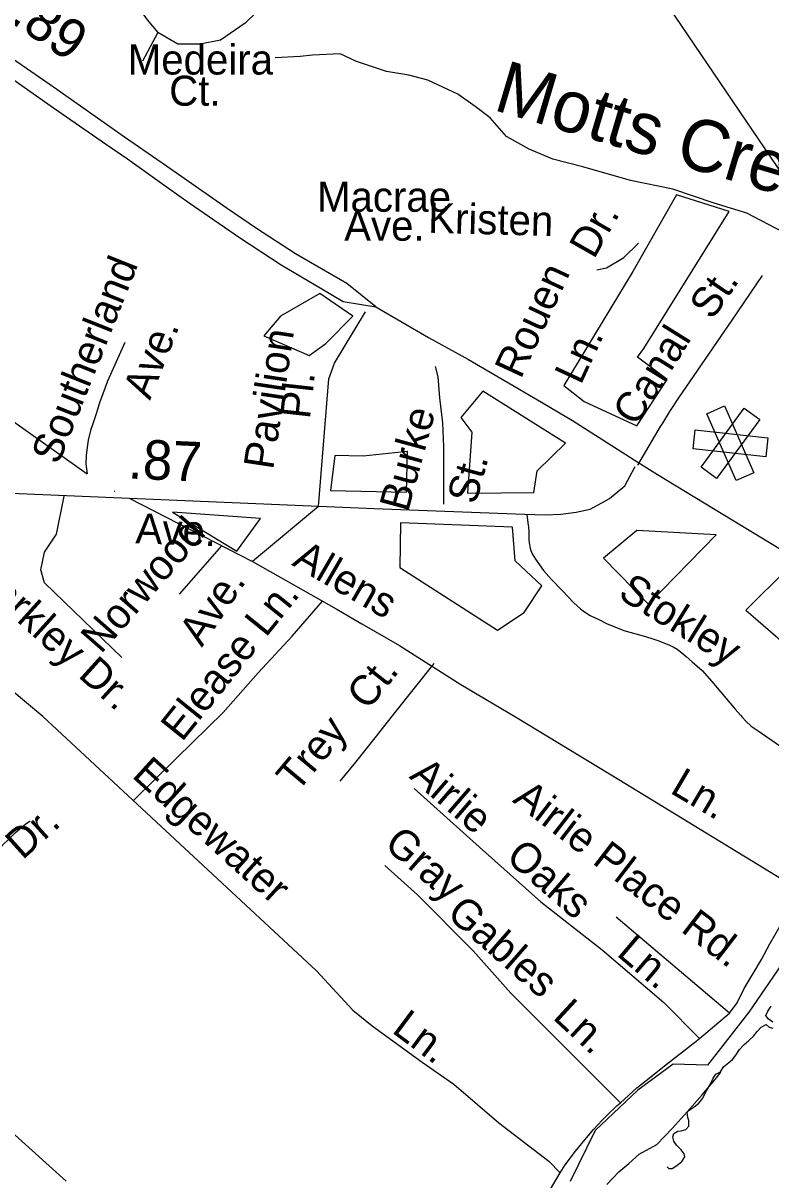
# Model space of a CAD drawing. Extents: x 2290055 to 2389491, y 66597 to 237875.
# Drawn here: x 2355737 to 2358099, y 171128 to 174783 of the extents above; entities that cross this region are included whole.
import ezdxf

# ---------------------------------------------------------------- set-up
doc = ezdxf.new("R2010")
doc.units = 0
for name, color, linetype in [('Exist Boundary Political City Limit New', 7, 'Continuous'), ('Exist Boundary Political City Limit New Hole', 7, 'Continuous'), ('Exist Cultural Hospital CELL', 7, 'Continuous'), ('Exist Hydrographic Creek Single Shore', 7, 'Continuous'), ('Exist Hydrographic Lake Shore', 7, 'Continuous'), ('Exist Hydrographic River Shore', 7, 'Continuous'), ('Exist Hydrographic River Shore Label', 7, 'Continuous'), ('Exist Road Non-System Structure Non-Sys Other Number Label', 7, 'Continuous'), ('Exist Road Non-System Type 51', 7, 'Continuous'), ('Exist Road Non-System Type 51 Label', 7, 'Continuous'), ('Exist Road Primary US Attributed', 7, 'Continuous'), ('Exist Road Primary US Mileage Hundredths English Label', 7, 'Continuous'), ('Exist Road Secondary Mileage Hundredths English Label', 7, 'Continuous'), ('Exist Road Secondary Type 51 Attributed', 7, 'Continuous'), ('Exist Road Secondary Type 51 Label', 7, 'Continuous'), ('Map Preparation Boundary City Limit Buffer Line', 7, 'Continuous')]:
    doc.layers.add(name, color=color, linetype=linetype)

msp = doc.modelspace()

# ---------------------------------------------------------------- linework, layer by layer
at = {"layer": 'Exist Boundary Political City Limit New'}
msp.add_lwpolyline([(2358158.2, 171845.3), (2358030.2, 171658), (2357898.8, 171490.5), (2357790.5, 171493.8), (2357679, 171411.6), (2357544.2, 171283.5), (2357465.5, 171122.5)], dxfattribs=at)
at = {"layer": 'Exist Boundary Political City Limit New Hole'}
for points in [[(2357662.8, 173998), (2357445, 173637.9), (2357509.5, 173587.2), (2357675.5, 173510.5), (2357772.2, 173656.5), (2357677.5, 173727.8), (2357697.5, 173755.1), (2357967.5, 174187.8), (2357801.5, 174240.8), (2357662.8, 173998)], [(2356496.8, 173794.4), (2356640.2, 173732.3), (2356692.8, 173770.5), (2356778.8, 173856.6), (2356673.8, 173928.4), (2356549.5, 173856.6), (2356496.8, 173794.4)], [(2357450.2, 173455.9), (2357189, 173619.7), (2357119.5, 173537), (2357154.5, 173490.2), (2357141.2, 173297.4), (2357350, 173300), (2357360.5, 173368.7), (2357450.2, 173455.9)], [(2356948.5, 173300.8), (2356951.5, 173429), (2356811.2, 173414.4), (2356721.5, 173417), (2356708.2, 173306.1), (2356948.5, 173300.8)], [(2356208.8, 173237.6), (2356412, 173114.9), (2356487.2, 173217.9), (2356208.8, 173237.6)], [(2356929.5, 173203.9), (2356926.8, 173063), (2357235.5, 172864.9), (2357320, 172920.4), (2357375.5, 173004.9), (2357291, 173084.2), (2357283, 173189.8), (2356929.5, 173203.9)], [(2357570, 173092.5), (2357712.5, 172946.9), (2357926.2, 173166.1), (2357675.5, 173179.3), (2357570, 173092.5)], [(2358154.8, 173061.8), (2358020.5, 172927.6), (2358136.8, 172827.4), (2358273.5, 172973.4), (2358154.8, 173061.8)]]:
    msp.add_lwpolyline(points, dxfattribs=at)
at = {"layer": 'Exist Cultural Hospital CELL'}
for points in [[(2358045.9, 173361.7), (2357990.2, 173337.3), (2357897.3, 173548.7), (2357952.9, 173573.2)], [(2357927.7, 173344.1), (2357878.7, 173380.1), (2358015.4, 173566.3), (2358064.4, 173530.3)], [(2357853.4, 173437.6), (2357860.1, 173498.1), (2358089.7, 173472.8), (2358083, 173412.4)]]:
    msp.add_lwpolyline(points, close=True, dxfattribs=at)
at = {"layer": 'Exist Hydrographic Creek Single Shore'}
msp.add_lwpolyline([(2357581.4, 171113.6), (2357618.7, 171153.2), (2357650.5, 171179.7), (2357683.7, 171208.9), (2357739.5, 171239.8), (2357787.1, 171290.4), (2357834.9, 171343), (2357881.8, 171396.5), (2357927.5, 171450.8), (2357941.5, 171468.1)], dxfattribs=at)
at = {"layer": 'Exist Hydrographic Lake Shore'}
msp.add_lwpolyline([(2358274.3, 173956.4), (2358232.5, 174056.3), (2358177.2, 174103.7), (2358113.9, 174135.4), (2358023, 174182.9), (2357920.2, 174214.5), (2357789.8, 174258.1), (2357655.4, 174285.8), (2357505.1, 174329.3), (2357410.3, 174353), (2357335.2, 174384.7), (2357264, 174424.2), (2357212.6, 174483.6), (2357165.2, 174519.2), (2357109.8, 174558.8), (2357015, 174602.3), (2356955.7, 174618.1), (2356884.5, 174630), (2356789.6, 174661.6), (2356738.2, 174685.4), (2356651.3, 174681.4), (2356611.7, 174677.5), (2356532.7, 174673.5)], dxfattribs=at)
at = {"layer": 'Exist Hydrographic River Shore'}
for points in [[(2358105.5, 171625.8), (2358090.5, 171637.2), (2358083, 171647.6), (2358090, 171660.9), (2358100.2, 171676.9)], [(2357771.5, 171169.2), (2357777, 171164.4), (2357788, 171164.1), (2357802.7, 171172.9), (2357818.2, 171185.6), (2357827.5, 171201.1), (2357825.7, 171209.9), (2357815.5, 171223), (2357801, 171237.6), (2357792.7, 171250.5), (2357790, 171262.7), (2357792.7, 171274.3), (2357805, 171281.6), (2357815.5, 171282.5), (2357830.7, 171286.7), (2357840.5, 171298.1), (2357840, 171315.1), (2357837.2, 171324.7), (2357835.2, 171341.5), (2357841.2, 171347.9), (2357856.5, 171358.3), (2357872, 171370.4), (2357884.2, 171386.5), (2357892, 171402.3), (2357910.7, 171434.1), (2357917, 171448.9), (2357925, 171462), (2357940.2, 171469.8), (2357949.7, 171485.6), (2357978, 171508.4), (2357988.7, 171521.6), (2358000.2, 171539.7), (2358014.7, 171555.5), (2358030.2, 171568.7), (2358044.2, 171582.2), (2358056.2, 171596.5), (2358069, 171610), (2358084.2, 171619.2), (2358094.2, 171611), (2358105.7, 171607)]]:
    msp.add_lwpolyline(points, dxfattribs=at)
at = {"layer": 'Exist Road Non-System Structure Non-Sys Other Number Label'}
msp.add_line((2358626, 173581.3), (2357514, 175222.1), dxfattribs=at)
at = {"layer": 'Exist Road Non-System Type 51'}
for p, q in [((2355621.3, 173584.4), (2355938.5, 173359)), ((2356024.6, 173305.6), (2356026.6, 173304.4)), ((2356071.4, 173281.5), (2356461.5, 173081.7)), ((2356363.6, 173131.8), (2356229.5, 172978.6)), ((2356926.2, 172815.9), (2357119.2, 172693.5)), ((2357968.7, 171654.6), (2357610.4, 171958.4))]:
    msp.add_line(p, q, dxfattribs=at)
for points in [[(2356613.5, 174946.1), (2356511.1, 174853.4), (2356437.9, 174782.6), (2356359.8, 174728.9), (2356296.4, 174716.7), (2356225.7, 174716.7), (2356162.2, 174753.3)], [(2356091.5, 174844.9), (2356128.1, 174793.6), (2356162.2, 174753.3)], [(2356162.2, 174753.3), (2356113.5, 174663.1)], [(2357549, 174003.1), (2357579.7, 174009.9), (2357634.8, 174042), (2357680.6, 174087.9)], [(2358072.3, 173985.7), (2357975.8, 173844.7), (2357807.7, 173599.1), (2357779.5, 173556), (2357756.7, 173519), (2357749.2, 173508.8), (2357677.9, 173386)], [(2356670.4, 173255.5), (2356702.4, 173658.5), (2356721, 173709), (2356818.7, 173870.9)], [(2356057.9, 173774), (2356002.7, 173651.7), (2355988.5, 173611.1), (2355977.5, 173582.7), (2355967.1, 173548.2), (2355956.3, 173513.6), (2355949.1, 173495.3), (2355942.1, 173465.2), (2355939.1, 173443), (2355936.2, 173417), (2355935.2, 173390.7), (2355938.5, 173359)], [(2357038.2, 173697.9), (2357047, 173665.8), (2357052.8, 173598.7), (2357061.5, 173520), (2357064.4, 173444.1), (2357064.4, 173394.5), (2357064.4, 173263.3)], [(2356048.7, 172778.4), (2355804.4, 173014.9), (2355792.4, 173055), (2355804.4, 173111.1), (2355842.5, 173167.8), (2355866.1, 173288.3)], [(2356670.4, 173255.5), (2356461.5, 173081.7)], [(2357328, 173230.2), (2357331, 173204.1), (2357333.5, 173190.1), (2357334.1, 173176), (2357334.5, 173164.2), (2357335, 173152.1), (2357335.5, 173140.3), (2357338.4, 173124.3), (2357340.7, 173116.5), (2357345, 173106.5), (2357355.6, 173088.9), (2357380.9, 173053.8), (2357406.3, 173024.9), (2357439.6, 172990.1), (2357477.2, 172951.6), (2357498, 172932.4), (2357510.2, 172923), (2357528.7, 172911.6), (2357557.5, 172897), (2357579.9, 172885.7), (2357634.6, 172863.9), (2357703.6, 172844.7), (2357725.9, 172837.4), (2357741.9, 172832.1), (2357756.2, 172826.7), (2357766.5, 172823.2), (2357778.6, 172817.5), (2357790.9, 172812), (2357803, 172804.6), (2357817.6, 172793.1), (2357832.2, 172781.8), (2357850.6, 172764.5), (2357881.8, 172737.5), (2357913.1, 172703), (2357986.8, 172615.6), (2358003.3, 172596.3), (2358009.8, 172588.7), (2358020.1, 172576.9), (2358036.8, 172561.8), (2358059.4, 172546.6), (2358131.3, 172497.3)], [(2356461.5, 173081.7), (2356725.7, 172932), (2356806.4, 172885.3)], [(2356085.1, 172326.4), (2356222.6, 172461.2), (2356368.3, 172604.2), (2356479.1, 172729.6), (2356586.9, 172846.3), (2356682.8, 172956.8)], [(2356806.4, 172885.3), (2356926.2, 172815.9)], [(2355799, 172592.5), (2355552.9, 172797.7)], [(2357034.4, 172759.7), (2356914.3, 172608.9), (2356847.8, 172524.2), (2356786.8, 172447.7), (2356737, 172387.9)], [(2357119.2, 172693.5), (2357297.6, 172588.3), (2357619.4, 172393), (2358195.6, 172041.7)], [(2355799, 172592.5), (2356186.6, 172231.9)], [(2356972.1, 172364.9), (2357178.3, 172179.7), (2357372.5, 172006.7), (2357566.6, 171854.9), (2357760.7, 171687.9), (2357873.6, 171575)], [(2357873.6, 171575), (2357968.7, 171654.6), (2357993.3, 171687.7), (2358015.5, 171732.6), (2358043.8, 171779.6), (2358069.9, 171824.7), (2358096.2, 171873.9), (2358127.8, 171929), (2358195.6, 172041.7), (2358287.9, 172181.5), (2358390, 172337.5)], [(2355288.3, 171680), (2355334.7, 171756.6), (2355369.5, 171803), (2355395, 171821.6), (2355418.2, 171835.5), (2355450.7, 171844.8), (2355483.1, 171858.7), (2355522.6, 171875), (2355543.4, 171884.3), (2355569, 171921.4), (2355592.2, 171967.8), (2355603.8, 172002.6), (2355613, 172039.8), (2355615.3, 172079.2), (2355620, 172118.7), (2355640.9, 172160.5), (2355671, 172186), (2355691.9, 172204.6), (2355712.8, 172225.5), (2355745.2, 172253.3), (2355759.2, 172262.6)], [(2356186.6, 172231.9), (2356663.6, 171788.1), (2356778.8, 171663.7), (2356839.5, 171615.1), (2356997.2, 171499.7), (2357097.3, 171429.9), (2357239.9, 171308.5), (2357397.6, 171187.1), (2357434.1, 171150.6)], [(2357624, 171371.2), (2357402.1, 171593.2), (2357277.9, 171717.5), (2357158.9, 171852.1), (2356983, 172028.2), (2356879.5, 172121.4)], [(2357735.6, 171465.7), (2357763.2, 171488.6), (2357858.5, 171562.2), (2357873.6, 171575)], [(2357624, 171371.2), (2357676.1, 171418.8), (2357705, 171442.3), (2357735.6, 171465.7)], [(2357434.1, 171150.6), (2357449.4, 171175.8), (2357481.8, 171219.1), (2357516.3, 171260.5), (2357539.2, 171287.4), (2357565.9, 171316.6), (2357581.4, 171331), (2357614, 171362.5), (2357624, 171371.2)], [(2355700.5, 171278.9), (2355872.7, 171123.6)], [(2357397.1, 171087.7), (2357423.2, 171132.8), (2357434.1, 171150.6)]]:
    msp.add_lwpolyline(points, dxfattribs=at)
at = {"layer": 'Exist Road Primary US Attributed'}
for points in [[(2356851.2, 173886.7), (2356759.6, 173959.7), (2356597.5, 174054.4), (2356474.5, 174134), (2356380.9, 174197), (2356189.3, 174331.1), (2356057.4, 174423), (2355832.6, 174580.1), (2355703.2, 174670.4), (2355637.2, 174716.8), (2355506.1, 174806.1), (2355347.3, 174918.1), (2355249.4, 174986.2), (2355118.8, 175077.3), (2354991.1, 175167.1), (2354865.1, 175254.4), (2354700.3, 175370.6), (2354574.3, 175458.3), (2354410, 175575.3), (2354313, 175642.6), (2354087.4, 175799.7), (2353895, 175933.7), (2353780.3, 176014.7)], [(2353772.1, 175954.8), (2353897.9, 175863.9), (2354023.1, 175775), (2354215.5, 175641.7), (2354349.1, 175550.2), (2354413, 175505.9), (2354507.1, 175439.5), (2354608, 175369.3), (2354736.5, 175280.3), (2354897.8, 175168.8), (2355027.7, 175077.3), (2355283.5, 174898.1), (2355443.5, 174786.6), (2355638.9, 174651.6), (2355833, 174515.4), (2355996.9, 174401.3), (2356065.9, 174353.7), (2356195.7, 174261.3), (2356261.7, 174214.9), (2356420.4, 174105.5), (2356552.4, 174019.5), (2356681, 173943.3), (2356747.4, 173903.7), (2356851.2, 173886.7)], [(2356851.2, 173886.7), (2357017.5, 173789.7), (2357143.5, 173719.6), (2357357.1, 173595.4), (2357472.6, 173527.7), (2357679.4, 173396)], [(2357679.4, 173396), (2357740.9, 173356.9), (2358336.4, 172995.5), (2358610.2, 172822.3), (2358663.6, 172786.9), (2358842.2, 172673.2), (2358923.6, 172621.2), (2359060.3, 172534.2), (2359154.2, 172473), (2359327.6, 172362)]]:
    msp.add_lwpolyline(points, dxfattribs=at)
at = {"layer": 'Exist Road Secondary Type 51 Attributed'}
msp.add_lwpolyline([(2353602.5, 173357.7), (2353678.3, 173362.9), (2353727.2, 173360.4), (2353776.2, 173360.4), (2353997, 173355.3), (2354581.3, 173333.4), (2354988.3, 173324.1), (2355648.7, 173299.6), (2356845.6, 173249.5), (2357320.8, 173231.2), (2357385.8, 173229.3), (2357436.1, 173231.2), (2357483.7, 173237.6), (2357528.6, 173247.7), (2357565.2, 173266.9), (2357589, 173280.6), (2357637.5, 173320.9), (2357662.2, 173365.8), (2357670.5, 173382.3)], dxfattribs=at)
at = {"layer": 'Map Preparation Boundary City Limit Buffer Line'}
for points in [[(2357662.8, 173998), (2357445, 173637.9), (2357509.5, 173587.2), (2357675.5, 173510.5), (2357772.2, 173656.5), (2357677.5, 173727.8), (2357697.5, 173755.1), (2357967.5, 174187.8), (2357801.5, 174240.8), (2357662.8, 173998)], [(2356496.8, 173794.4), (2356640.2, 173732.3), (2356692.8, 173770.5), (2356778.8, 173856.6), (2356673.8, 173928.4), (2356549.5, 173856.6), (2356496.8, 173794.4)], [(2357450.2, 173455.9), (2357189, 173619.7), (2357119.5, 173537), (2357154.5, 173490.2), (2357141.2, 173297.4), (2357350, 173300), (2357360.5, 173368.7), (2357450.2, 173455.9)], [(2356948.5, 173300.8), (2356951.5, 173429), (2356811.2, 173414.4), (2356721.5, 173417), (2356708.2, 173306.1), (2356948.5, 173300.8)], [(2356208.8, 173237.6), (2356412, 173114.9), (2356487.2, 173217.9), (2356208.8, 173237.6)], [(2356929.5, 173203.9), (2356926.8, 173063), (2357235.5, 172864.9), (2357320, 172920.4), (2357375.5, 173004.9), (2357291, 173084.2), (2357283, 173189.8), (2356929.5, 173203.9)], [(2357570, 173092.5), (2357712.5, 172946.9), (2357926.2, 173166.1), (2357675.5, 173179.3), (2357570, 173092.5)], [(2358154.8, 173061.8), (2358020.5, 172927.6), (2358136.8, 172827.4), (2358273.5, 172973.4), (2358154.8, 173061.8)], [(2358158.2, 171845.3), (2358030.2, 171658), (2357898.8, 171490.5), (2357790.5, 171493.8), (2357679, 171411.6), (2357544.2, 171283.5), (2357465.5, 171122.5)]]:
    msp.add_lwpolyline(points, dxfattribs=at)

# ---------------------------------------------------------------- texts
at = {"layer": 'Exist Hydrographic River Shore Label'}
msp.add_text('Motts Creek', height=164.042, rotation=343.4517, dxfattribs=at).set_placement((2357218.3, 174509.7))
at = {"layer": 'Exist Road Non-System Type 51 Label'}
for s, p in [('Medeira', (2356067.3, 174620.4)), ('Ct.', (2356198.2, 174521.9)), ('Macrae', (2356665.3, 174186.9)), ('Ave.', (2356751.1, 174095.4))]:
    msp.add_text(s, height=95, dxfattribs=at).set_placement(p)
for s, rotation, p in [('Kristen', 358.4744, (2357015.4, 174120.7)), ('Dr.', 60.3633, (2357540.3, 174034.5)), ('Southerland', 68.3028, (2355847.9, 173384.7)), ('Rouen', 65.0886, (2357309.1, 173655.6)), ('St.', 55.6069, (2357914.2, 173841.8)), ('Canal', 58.0629, (2357674.8, 173505.6)), ('Ave.', 68.3028, (2356137.5, 173589.3)), ('Pavilion', 81.398, (2356526.5, 173369.6)), ('Ln.', 65.0886, (2357498.7, 173637.2)), ('Pl.', 83.6711, (2356642.7, 173529.9)), ('Burke', 74.7262, (2356952.6, 173235)), ('St.', 74.7262, (2357166.7, 173258.8)), ('Norwood', 48.807, (2355982.4, 172787.5)), ('Allens', 329.9273, (2356582.9, 173071.5)), ('Barkley Dr.', 317.9059, (2355566.8, 173026.9)), ('Ave.', 56.0187, (2356301.4, 172808.8)), ('Stokley', 328.0489, (2357612.5, 172969.6)), ('Elease Ln.', 51.2514, (2356238.4, 172509.1)), ('Ct.', 51.4762, (2356826.3, 172608.6)), ('Trey', 50.1743, (2356602.6, 172349.2)), ('Edgewater', 317.7951, (2356077.1, 172402.4)), ('Airlie', 319.121, (2356953.8, 172399.7)), ('Ln.', 329.4914, (2357777.1, 172352.6)), ('Airlie Place Rd.', 322.4102, (2357280, 172323.9)), ('Dr.', 42.1202, (2355734.7, 172136.8)), ('Gray', 318.8342, (2356873.4, 172182.1)), ('Oaks', 319.121, (2357257.9, 172141)), ('Gables', 318.8342, (2357071, 171962.9)), ('Ln.', 319.7009, (2357608.6, 171839.2)), ('Ln.', 317.2716, (2357406.7, 171638.9)), ('Ln.', 323.2288, (2356898.3, 171595.8))]:
    msp.add_text(s, height=95, rotation=rotation, dxfattribs=at).set_placement(p)
at = {"layer": 'Exist Road Primary US Mileage Hundredths English Label'}
msp.add_text('.89', height=125, rotation=325.8369, dxfattribs=at).set_placement((2355690.9, 174788.3))
at = {"layer": 'Exist Road Secondary Mileage Hundredths English Label'}
msp.add_text('.87', height=125, rotation=357.5139, dxfattribs=at).set_placement((2356066.5, 173344.2))
at = {"layer": 'Exist Road Secondary Type 51 Label'}
msp.add_text('Ave.', height=95, rotation=358.0182, dxfattribs=at).set_placement((2356090.7, 173139.3))

doc.saveas('drawing.dxf')
